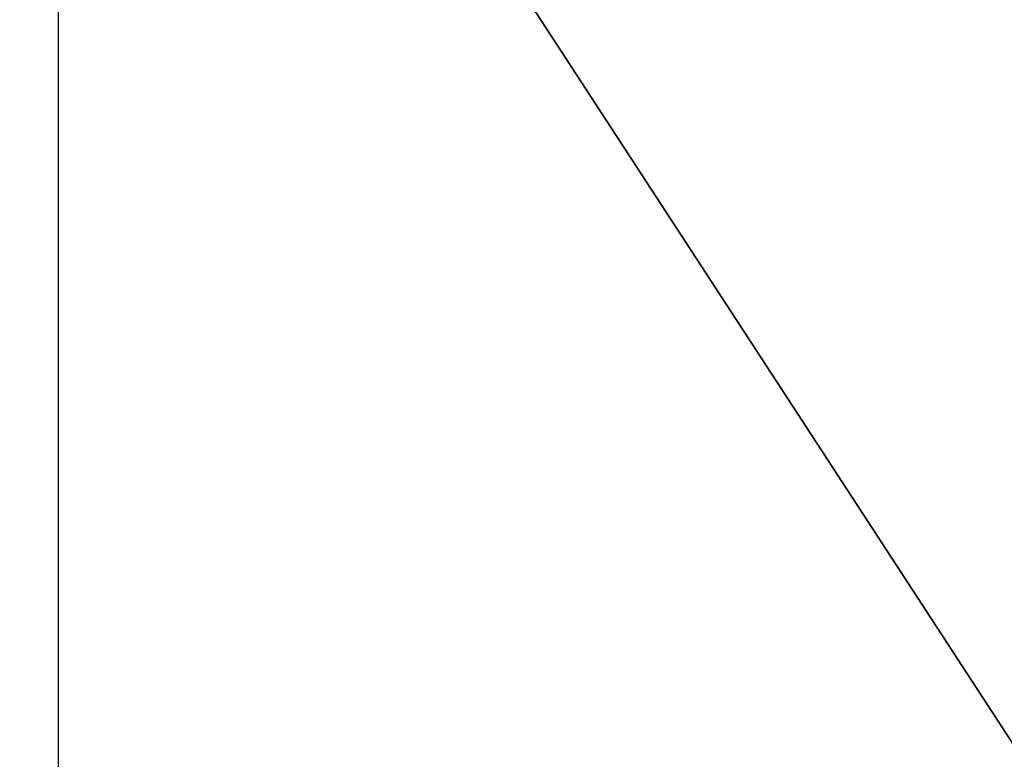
# Model space of a CAD drawing. Extents: x 0 to 80, y 0 to 80.
# Tile 395 of 656: x 9.162732 to 9.162894, y 35.422039 to 35.42216. Entities that reach past the tile are written whole.
import ezdxf

# ---------------------------------------------------------------- set-up
doc = ezdxf.new("R2010")
doc.units = 0
doc.header["$LTSCALE"] = 25.4
doc.layers.get('0').update_dxf_attribs({"color": 13, "linetype": 'CONTINUOUS'})

# ---------------------------------------------------------------- blocks, each defined once
blk = doc.blocks.new('ORBIT-I-KINKIET-20-7806-78')
at = {"color": 7}
for p, q in [((25.55935287, 35.64608002, 303.60473633), (25.55935287, 35.76836014, 303.60473633)), ((25.55935287, 35.76836014, 303.60473633), (25.63910866, 35.64608002, 302.80932617)), ((25.55935287, 35.76836014, 303.60473633), (25.63910866, 35.64608002, 302.80932617))]:
    blk.add_line(p, q, dxfattribs=at)
mesh = blk.add_polyface(dxfattribs=at)
corners = [(25.93508911, 35.76836014, 344.92849731), (25.20296288, 35.64608002, 344.54324341), (25.93508911, 35.64608002, 344.92849731)]
mesh.append_faces([[corners[k] for k in face] for face in [(0, 1, 2)]], dxfattribs={"color": 7})
mesh = blk.add_polyface(dxfattribs=at)
corners = [(25.93508911, 35.76836014, 344.92849731), (25.20296288, 35.76836014, 344.54324341), (25.20296288, 35.64608002, 344.54324341)]
mesh.append_faces([[corners[k] for k in face] for face in [(0, 1, 2)]], dxfattribs={"color": 7})
mesh = blk.add_polyface(dxfattribs=at)
corners = [(25.55935287, 35.76836014, 303.60473633), (25.63910866, 35.64608002, 302.80932617), (25.55935287, 35.64608002, 303.60473633)]
mesh.append_faces([[corners[k] for k in face] for face in [(0, 1, 2)]], dxfattribs={"color": 7})
mesh = blk.add_polyface(dxfattribs=at)
corners = [(25.63910866, 35.76836014, 302.80932617), (25.63910866, 35.64608002, 302.80932617), (25.55935287, 35.76836014, 303.60473633)]
mesh.append_faces([[corners[k] for k in face] for face in [(0, 1, 2)]], dxfattribs={"color": 7})

msp = doc.modelspace()

# ---------------------------------------------------------------- block references
at = {"color": 0}
msp.add_blockref('ORBIT-I-KINKIET-20-7806-78', (-16.39661407, -0.34607825, -57.5), dxfattribs=at)

doc.saveas('drawing.dxf')
